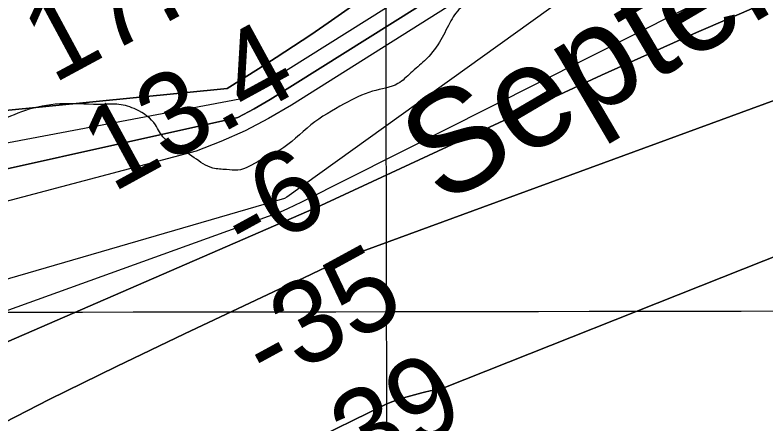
# Model space of a CAD drawing. Extents: x 3329297 to 3367176, y 649250 to 674653.
# Drawn here: x 3338379 to 3338987, y 660610 to 660942 of the extents above; entities that cross this region are included whole.
import ezdxf

# ---------------------------------------------------------------- set-up
doc = ezdxf.new("R2010")
doc.units = 0
for name, color, linetype in [('V-GRID-MAJR', 7, 'Continuous'), ('V-RIVR-EDGE', 7, 'Continuous'), ('V-RIVR-IDEN', 7, 'Continuous'), ('V-RIVR-RANG', 7, 'Continuous'), ('V-TOPO-DPTH', 7, 'Continuous'), ('V-TOPO-MINR', 7, 'Continuous'), ('V-TOPO-WATR', 7, 'Continuous')]:
    doc.layers.add(name, color=color, linetype=linetype)

msp = doc.modelspace()

# ---------------------------------------------------------------- linework, layer by layer
at = {"layer": 'V-GRID-MAJR'}
for points in [[(3338689.599, 654641.984), (3338679.904, 660701.46), (3338670.2060000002, 666762.872), (3338660.509, 672824.31), (3338660.506, 672826.221)], [(3333421.13, 660693.428), (3338679.904, 660701.46), (3343938.678, 660710.256), (3349197.451, 660719.817), (3354456.222, 660730.142), (3359714.992, 660741.233), (3364973.7600000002, 660753.089), (3364973.761, 660753.089)]]:
    msp.add_spline(points, degree=3, dxfattribs=at)
at = {"layer": 'V-RIVR-EDGE'}
msp.add_spline([(3338937.398556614, 661038.9798826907), (3338922.836359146, 661016.6337518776), (3338913.2879107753, 661010.4401016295), (3338909.5534775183, 661008.7913995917), (3338900.440008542, 661010.8863548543), (3338872.2716634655, 661017.5877519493), (3338863.9820330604, 661017.6082498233), (3338847.3945731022, 661014.3333934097), (3338836.5955059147, 661005.2414472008), (3338822.87969468, 660989.9394524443), (3338803.3590923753, 660973.8228431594), (3338792.145543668, 660964.7319218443), (3338778.457404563, 660960.6209281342), (3338766.4374404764, 660960.6506500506), (3338750.670744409, 660954.0578916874), (3338739.877826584, 660947.4528346), (3338731.1439927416, 660935.4543932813), (3338722.8154163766, 660919.7245933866), (3338710.758556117, 660904.8329805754), (3338699.5429576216, 660894.91309622), (3338689.159396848, 660886.2346066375), (3338668.4199474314, 660880.0686285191), (3338645.5978414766, 660869.762959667), (3338618.61452202, 660852.8358354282), (3338593.279904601, 660832.1742779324), (3338577.0946274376, 660823.924618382), (3338559.2524490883, 660816.0935399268), (3338550.1348805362, 660816.5305691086), (3338538.9469541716, 660817.8016857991), (3338524.0461173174, 660826.1282123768), (3338507.906960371, 660836.5302212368), (3338499.6306535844, 660841.9389788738), (3338492.6111149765, 660852.7329215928), (3338476.8915640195, 660865.2063131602), (3338462.809441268, 660869.3859747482), (3338450.374995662, 660869.416721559), (3338418.4609434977, 660869.9101198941), (3338390.2649262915, 660865.4205159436), (3338365.786944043, 660855.9479097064), (3338351.2677921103, 660851.010002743), (3338337.587852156, 660850.2148611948), (3338306.0964806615, 660854.0230867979), (3338289.5213194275, 660855.7220086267), (3338264.2461458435, 660859.1003793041), (3338251.4013182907, 660860.79007709), (3338243.526169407, 660860.8095500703), (3338233.9879699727, 660858.7607150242), (3338222.78671999, 660854.6435719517), (3338211.5752210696, 660846.381613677), (3338201.1783366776, 660832.314864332), (3338189.927891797, 660808.3026082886), (3338183.261341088, 660794.2266349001), (3338178.666173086, 660779.7310555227), (3338170.7705263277, 660771.4608980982), (3338158.317632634, 660764.0309775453), (3338133.0158118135, 660756.632828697), (3338097.3509280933, 660748.8458206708), (3338043.0333510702, 660740.6904513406), (3337961.7744752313, 660732.6017001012), (3337939.4016971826, 660736.3873780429), (3337925.7412302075, 660743.4673853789), (3337919.956937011, 660750.9424012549), (3337915.424287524, 660761.7301946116), (3337898.1175281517, 660802.8069106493), (3337891.911579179, 660807.3815807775), (3337869.5377762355, 660810.7527771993), (3337845.49989785, 660811.6411840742), (3337821.0444632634, 660811.2871712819), (3337801.5587073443, 660809.2629336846), (3337782.0637273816, 660803.5083624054), (3337764.216424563, 660793.604876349), (3337739.713844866, 660774.1847136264), (3337721.0140064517, 660754.7502023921), (3337697.738473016, 660728.6952606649), (3337679.4746388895, 660717.963836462), (3337644.2119379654, 660705.2020252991), (3337603.984682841, 660696.182846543), (3337565.4245778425, 660690.8899018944), (3337510.301610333, 660692.2696573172), (3337469.272039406, 660694.0290478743), (3337430.314876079, 660695.7833139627), (3337388.874923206, 660699.2016554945), (3337358.619822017, 660700.105435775), (3337304.319668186, 660698.996252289), (3337262.866391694, 660697.026334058), (3337234.678573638, 660695.8525822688), (3337203.591434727, 660695.5149677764), (3337186.597692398, 660695.5569884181), (3337167.5233433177, 660692.2882813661), (3337153.831104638, 660686.5193615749), (3337137.251843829, 660686.5603573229), (3337124.4029167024, 660686.5921290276), (3337108.235062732, 660685.3886553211), (3337095.376911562, 660681.690093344), (3337086.671774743, 660681.2971345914), (3337075.483848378, 660682.568251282), (3337053.112095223, 660686.7684107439), (3337038.6083166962, 660688.0477265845), (3337026.9997594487, 660686.8329790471), (3337008.7625725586, 660686.87807437), (3337000.0574357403, 660686.4851156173), (3336990.1139788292, 660688.1676391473), (3336974.372905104, 660691.9369187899), (3336966.9173622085, 660694.0277744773), (3336960.7001394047, 660694.0431478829), (3336948.27184316, 660696.5607838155), (3336935.0053598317, 660695.350135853), (3336912.630531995, 660698.3068507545), (3336901.038373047, 660703.723807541), (3336890.6753101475, 660703.3349483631), (3336866.220900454, 660703.3954170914), (3336823.121996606, 660706.403376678), (3336801.991638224, 660709.7714984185), (3336787.48580991, 660710.2218512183), (3336751.422842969, 660709.0675724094), (3336727.3849645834, 660709.9559792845), (3336706.2556310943, 660713.7385825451), (3336691.7600517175, 660718.3337505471), (3336674.7652844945, 660717.9612896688), (3336645.3247978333, 660713.0602788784), (3336625.8451912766, 660713.5229304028), (3336606.791340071, 660718.5438537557), (3336592.2875615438, 660719.823169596), (3336570.7345224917, 660719.8764640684), (3336558.7135335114, 660719.4917044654), (3336550.4300524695, 660721.9990914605), (3336541.7310650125, 660724.0930218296), (3336533.855916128, 660724.1124948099), (3336524.320791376, 660723.3071043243), (3336504.8329856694, 660720.4539036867), (3336490.319983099, 660718.0028858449), (3336479.957945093, 660718.0285081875), (3336467.5388728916, 660724.2764778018), (3336461.3257496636, 660725.9497772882), (3336442.6740812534, 660725.9958975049), (3336394.1848678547, 660728.1882176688), (3336368.0735569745, 660728.667267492), (3336351.091088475, 660733.2685848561), (3336341.561088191, 660734.5356019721), (3336328.715235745, 660735.8108182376), (3336318.763579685, 660734.1774896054), (3336309.647036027, 660735.0290003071), (3336293.9069871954, 660739.2127614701), (3336278.992826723, 660742.1510282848), (3336257.4459370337, 660744.6912118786), (3336234.235996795, 660745.163087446), (3336223.043970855, 660744.7762780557), (3336216.4143163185, 660745.6216393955), (3336202.3291188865, 660748.557856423), (3336192.385661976, 660750.2403799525), (3336179.949166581, 660749.442163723), (3336160.0489291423, 660747.4189510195), (3336130.200110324, 660745.005854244), (3336105.332244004, 660745.4818293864), (3336089.995402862, 660745.1052689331), (3336064.288324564, 660741.4384786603), (3336035.687049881, 660740.6802332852), (3335999.6271576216, 660740.7693990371), (3335970.198969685, 660740.8421664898), (3335955.2817345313, 660742.5369887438), (3335944.925845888, 660745.0495002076), (3335934.1524010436, 660746.3195920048), (3335925.4513637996, 660747.584559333), (3335914.2583129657, 660746.7832684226), (3335899.3349284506, 660745.9912015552), (3335888.1429025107, 660745.604392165), (3335877.366382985, 660745.631039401), (3335864.110148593, 660748.5652066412), (3335849.6155941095, 660753.5748561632), (3335840.091743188, 660757.3287624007), (3335830.9731497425, 660757.351310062), (3335803.1987883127, 660755.7620518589), (3335783.725331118, 660758.7115925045), (3335762.6041967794, 660765.810047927), (3335750.183074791, 660771.2290545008), (3335741.4810126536, 660772.0795403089), (3335717.0235282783, 660770.8965644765), (3335708.319416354, 660770.9180872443), (3335701.27323051, 660770.935510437), (3335686.7838004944, 660778.0175675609), (3335676.4289367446, 660780.9445605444), (3335666.485479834, 660782.6270840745), (3335656.123441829, 660782.6527064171), (3335636.230378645, 660783.5308643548), (3335599.769328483, 660789.0093147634), (3335569.527550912, 660795.3013548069), (3335552.129575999, 660799.4892155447), (3335542.1850941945, 660800.7572575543), (3335524.769696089, 660797.8989324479), (3335511.0825818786, 660794.2024202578), (3335501.9639884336, 660794.2249679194), (3335481.2470866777, 660797.177583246), (3335458.453677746, 660798.47739696), (3335422.8215906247, 660803.9537975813), (3335384.2860830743, 660808.6084094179), (3335357.7766889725, 660815.7201884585), (3335335.3987864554, 660817.4334587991), (3335314.6880340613, 660822.8729632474), (3335304.7404775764, 660822.8975606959), (3335277.3836723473, 660822.5507221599), (3335247.549202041, 660825.940366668), (3335233.878486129, 660828.8755588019), (3335221.026484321, 660827.6638859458), (3335203.625434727, 660830.6083021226), (3335183.743645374, 660836.0457567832), (3335171.31534913, 660838.5633927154), (3335154.737113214, 660839.018869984), (3335125.2966265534, 660834.1178591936), (3335103.735388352, 660830.8553015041), (3335075.1402630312, 660832.5839452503), (3335059.384840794, 660830.5504836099), (3335036.1718258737, 660829.7789146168), (3335026.228368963, 660831.4614381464), (3335016.7004184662, 660833.5574183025), (3334988.130915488, 660845.6481000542), (3334968.2460514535, 660849.8421101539), (3334947.1064690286, 660849.4798982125), (3334935.092654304, 660851.9965092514), (3334919.773236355, 660858.6661346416), (3334910.6618171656, 660861.590052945), (3334896.5776446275, 660864.9407514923), (3334875.443186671, 660866.6509471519), (3334846.8429368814, 660866.3071832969), (3334814.088647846, 660862.243334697), (3334799.57667017, 660860.2067983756), (3334786.3122366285, 660859.8251134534), (3334763.9394585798, 660863.6107913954), (3334750.6760499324, 660863.6435879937), (3334729.9529988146, 660864.109314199), (3334716.282282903, 660867.0445063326), (3334687.694331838, 660871.6745207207), (3334669.46329431, 660874.2065051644), (3334645.8491214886, 660878.8242208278), (3334635.4901581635, 660880.0932877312), (3334625.5446514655, 660880.9468482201), (3334596.949526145, 660882.6754919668), (3334567.1037820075, 660881.5058397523), (3334557.5717319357, 660881.9438938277), (3334545.9723987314, 660884.4594799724), (3334521.960142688, 660895.7099248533), (3334508.2955761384, 660901.1320061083), (3334490.067613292, 660904.907435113), (3334462.7077333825, 660903.3171520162), (3334451.5157074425, 660902.9303426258), (3334433.69505186, 660903.8033760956), (3334404.697743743, 660910.5068229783), (3334381.0886953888, 660917.1969462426), (3334364.9331401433, 660920.9672507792), (3334352.917275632, 660922.6548987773), (3334336.75454613, 660923.5238326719), (3334316.437777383, 660920.6726818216), (3334296.5477888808, 660922.7942843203), (3334284.541148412, 660928.2122660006), (3334260.9239009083, 660931.5865371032), (3334243.938357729, 660934.9444099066), (3334228.60254148, 660934.9823309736), (3334209.532291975, 660933.3715500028), (3334195.436845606, 660932.162951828), (3334181.763055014, 660933.854699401), (3334171.4030667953, 660934.709284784), (3334166.848894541, 660936.7929662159), (3334153.5844610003, 660936.4112812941), (3334133.268717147, 660933.9746119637), (3334121.2549024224, 660936.4912230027), (3334114.214865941, 660938.9955353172), (3334098.0582858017, 660942.3513583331), (3334086.040371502, 660943.2100432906), (3334069.0538034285, 660946.1534345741), (3334054.956307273, 660944.1158733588), (3334034.2312063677, 660943.752636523), (3334004.815317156, 660948.7991822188), (3333961.735886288, 660959.6822906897), (3333930.2486143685, 660965.1484423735), (3333912.4402575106, 660970.995254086), (3333902.508074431, 660977.2370743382), (3333891.3344965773, 660984.3109323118), (3333867.3160911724, 660993.0744880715), (3333818.846350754, 661003.1419571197), (3333763.753105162, 661016.5416766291), (3333734.3484897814, 661026.147519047), (3333691.6855902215, 661037.8585656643), (3333658.539367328, 661042.914335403), (3333635.331476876, 661044.215174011), (3333621.6494871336, 661042.591069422), (3333588.8951980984, 661038.5272208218), (3333566.0946149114, 661036.9256638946), (3333542.057761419, 661038.2285522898), (3333498.9629571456, 661042.8944379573), (3333465.8218587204, 661050.0226152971), (3333420.687729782, 661060.1318435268)], degree=3, dxfattribs=at)
at = {"layer": 'V-TOPO-DPTH'}
for points in [[(3337564.796728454, 660784.5416614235), (3338550.6788122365, 660882.3715741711), (3338576.1647906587, 660898.2574043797), (3338590.408109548, 660907.2938555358), (3338604.5526652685, 660916.4797630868), (3338618.549076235, 660925.889855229), (3338632.4467240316, 660935.4494037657), (3339290.7536398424, 661396.0372962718), (3339294.096308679, 661398.5155332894), (3339297.340830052, 661401.1098373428), (3339300.4381302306, 661403.8782419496), (3339303.437282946, 661406.762713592), (3339646.792164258, 662182.5870250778), (3339656.149870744, 662199.2134893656), (3339664.9036387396, 662216.1657025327), (3339673.2547810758, 662233.3350816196), (3339771.030514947, 662931.7203002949)], [(3337698.8332683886, 660667.625784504), (3338559.355493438, 660858.7868915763), (3338572.5767342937, 660865.7193400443), (3338585.5089521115, 660873.2508644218), (3338824.4857277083, 661023.3584917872), (3338908.853132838, 661078.3757355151), (3338991.898839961, 661135.2540325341), (3339072.9620000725, 661194.9239094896), (3339152.7034621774, 661256.4548397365), (3339286.190865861, 661363.1302369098), (3339298.0038047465, 661372.9338253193), (3339309.5630273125, 661383.0176251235), (3339320.7416753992, 661393.5217420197), (3339331.6666071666, 661404.3060703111), (3339703.421333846, 662181.9900994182), (3339807.2289217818, 662914.4971204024)], [(3339807.2289217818, 662914.4971204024), (3339703.421333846, 662181.9900994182), (3339331.6666071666, 661404.3060703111), (3339320.7416753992, 661393.5217420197), (3339309.5630273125, 661383.0176251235), (3339298.0038047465, 661372.9338253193), (3339286.190865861, 661363.1302369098), (3339152.7034621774, 661256.4548397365), (3339072.9620000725, 661194.9239094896), (3338991.898839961, 661135.2540325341), (3338908.853132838, 661078.3757355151), (3338824.4857277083, 661023.3584917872), (3338585.5089521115, 660873.2508644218), (3338572.5767342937, 660865.7193400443), (3338559.355493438, 660858.7868915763), (3337698.8332683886, 660667.625784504)], [(3339950.776436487, 661956.3030495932), (3339385.943732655, 661364.8242665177), (3339379.7371992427, 661358.3145830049), (3339373.537579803, 661351.7983319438), (3339367.3483313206, 661345.2722295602), (3338599.0959444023, 660794.131510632), (3338597.256438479, 660793.157023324), (3337756.2168790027, 660548.6461467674), (3337725.2939036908, 660543.7374647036), (3337694.288880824, 660539.5168281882), (3337663.160786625, 660536.3282599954), (3337631.950644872, 660533.8277373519), (3337550.6323152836, 660528.6707645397), (3337478.735968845, 660523.6911671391), (3336887.807607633, 660480.0181102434), (3336869.5255897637, 660481.2051073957), (3336842.67562874, 660483.0106622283), (3336815.8316714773, 660484.8988452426), (3336788.996719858, 660486.9109705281), (3336124.140254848, 660480.7398634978)], [(3339950.776436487, 661956.3030495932), (3339385.943732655, 661364.8242665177), (3339379.7371992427, 661358.3145830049), (3339373.537579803, 661351.7983319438), (3339367.3483313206, 661345.2722295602), (3338599.0959444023, 660794.131510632), (3338597.256438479, 660793.157023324), (3337756.2168790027, 660548.6461467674), (3337725.2939036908, 660543.7374647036), (3337694.288880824, 660539.5168281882), (3337663.160786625, 660536.3282599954), (3337631.950644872, 660533.8277373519), (3337550.6323152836, 660528.6707645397), (3337478.735968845, 660523.6911671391), (3336887.807607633, 660480.0181102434), (3336869.5255897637, 660481.2051073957), (3336842.67562874, 660483.0106622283), (3336815.8316714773, 660484.8988452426), (3336788.996719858, 660486.9109705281), (3336124.140254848, 660480.7398634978)], [(3337747.134016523, 660405.5183935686), (3338623.164980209, 660785.9430611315), (3338854.1537079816, 660892.9693891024), (3338931.0552657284, 660927.5927657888), (3339008.429054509, 660961.0921493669), (3339086.5111898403, 660992.9055432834), (3339165.065556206, 661023.5949440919), (3339300.0498695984, 661074.6496583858), (3339311.5246348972, 661078.7865390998), (3339323.0765554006, 661082.6822956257), (3339334.7442087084, 661086.21636587), (3339346.48901722, 661089.5093119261), (3339358.152064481, 661092.9874417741), (3339369.630524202, 661096.9495452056), (3339380.832102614, 661101.6376090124), (3339391.8490934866, 661106.8096464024), (3339456.7364616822, 661139.8490044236), (3339463.497357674, 661143.6548263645), (3339470.01267209, 661147.8123162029), (3339476.159614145, 661152.4973078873), (3339482.0609746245, 661157.5339674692), (3339879.0181110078, 661526.0415972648)], [(3337747.134016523, 660405.5183935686), (3338623.164980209, 660785.9430611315), (3338854.1537079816, 660892.9693891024), (3338931.0552657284, 660927.5927657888), (3339008.429054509, 660961.0921493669), (3339086.5111898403, 660992.9055432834), (3339165.065556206, 661023.5949440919), (3339300.0498695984, 661074.6496583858), (3339311.5246348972, 661078.7865390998), (3339323.0765554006, 661082.6822956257), (3339334.7442087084, 661086.21636587), (3339346.48901722, 661089.5093119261), (3339358.152064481, 661092.9874417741), (3339369.630524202, 661096.9495452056), (3339380.832102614, 661101.6376090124), (3339391.8490934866, 661106.8096464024), (3339456.7364616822, 661139.8490044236), (3339463.497357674, 661143.6548263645), (3339470.01267209, 661147.8123162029), (3339476.159614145, 661152.4973078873), (3339482.0609746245, 661157.5339674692), (3339879.0181110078, 661526.0415972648)], [(3339920.1473931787, 661398.9641857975), (3339534.5101127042, 661074.9065818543), (3339529.700053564, 661071.0796769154), (3339524.7646179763, 661067.4322822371), (3338654.599778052, 660748.3642549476), (3338640.4551255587, 660741.8118312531), (3338626.320159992, 660735.2386367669), (3338612.1997248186, 660728.6342860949), (3338598.0889765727, 660722.0091646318), (3338516.006087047, 660683.3600008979), (3338461.061873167, 660656.9942006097), (3338406.385143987, 660630.0946423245), (3338352.1096418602, 660602.3944470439), (3338298.1016244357, 660574.1604937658), (3338160.7984529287, 660501.0922752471), (3338123.5653773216, 660480.9702376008), (3338086.509293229, 660460.5321148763), (3338049.7186964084, 660439.6198645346), (3338013.105091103, 660418.3915291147), (3337976.225547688, 660397.7278547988), (3337938.8165507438, 660378.1288644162), (3337900.6133735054, 660360.1268999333), (3337861.8807427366, 660343.1896193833), (3337778.4484552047, 660308.7870671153)], [(3337778.4484552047, 660308.7870671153), (3337861.8807427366, 660343.1896193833), (3337900.6133735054, 660360.1268999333), (3337938.8165507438, 660378.1288644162), (3337976.225547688, 660397.7278547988), (3338013.105091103, 660418.3915291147), (3338049.7186964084, 660439.6198645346), (3338086.509293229, 660460.5321148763), (3338123.5653773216, 660480.9702376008), (3338160.7984529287, 660501.0922752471), (3338298.1016244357, 660574.1604937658), (3338352.1096418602, 660602.3944470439), (3338406.385143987, 660630.0946423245), (3338461.061873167, 660656.9942006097), (3338516.006087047, 660683.3600008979), (3338598.0889765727, 660722.0091646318), (3338612.1997248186, 660728.6342860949), (3338626.320159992, 660735.2386367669), (3338640.4551255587, 660741.8118312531), (3338654.599778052, 660748.3642549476), (3339524.7646179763, 661067.4322822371), (3339529.700053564, 661071.0796769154), (3339534.5101127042, 661074.9065818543), (3339920.1473931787, 661398.9641857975)], [(3339453.4192331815, 660928.1002885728), (3338726.3287965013, 660639.5868764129), (3338724.1302983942, 660638.9596397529), (3338721.917275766, 660638.3947439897), (3338717.433132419, 660637.5143160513), (3338715.1811041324, 660637.1144759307), (3338710.715416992, 660636.1391203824), (3338708.5017581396, 660635.5636049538), (3338693.7292383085, 660631.4558137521), (3338688.968047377, 660629.9848770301), (3338684.2741991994, 660628.3381308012), (3338679.681365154, 660626.427670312), (3338675.1558738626, 660624.3414003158), (3338653.584755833, 660613.6435278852), (3338638.342719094, 660606.0396341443), (3338623.124852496, 660598.3879513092), (3338607.94324111, 660590.6645848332), (3338592.785799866, 660582.8934292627), (3338569.626725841, 660570.9508215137), (3338542.856775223, 660557.2747742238), (3338516.0186991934, 660543.7350497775), (3338489.0784350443, 660530.399809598), (3338462.070045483, 660517.2008922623), (3338067.832194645, 660326.3916936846)], [(3338067.832194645, 660326.3916936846), (3338462.070045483, 660517.2008922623), (3338489.0784350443, 660530.399809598), (3338516.0186991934, 660543.7350497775), (3338542.856775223, 660557.2747742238), (3338569.626725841, 660570.9508215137), (3338592.785799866, 660582.8934292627), (3338607.94324111, 660590.6645848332), (3338623.124852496, 660598.3879513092), (3338638.342719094, 660606.0396341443), (3338653.584755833, 660613.6435278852), (3338675.1558738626, 660624.3414003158), (3338679.681365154, 660626.427670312), (3338684.2741991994, 660628.3381308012), (3338688.968047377, 660629.9848770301), (3338693.7292383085, 660631.4558137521), (3338708.5017581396, 660635.5636049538), (3338710.715416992, 660636.1391203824), (3338715.1811041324, 660637.1144759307), (3338717.433132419, 660637.5143160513), (3338721.917275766, 660638.3947439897), (3338724.1302983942, 660638.9596397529), (3338726.3287965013, 660639.5868764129), (3339453.4192331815, 660928.1002885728)]]:
    msp.add_lwpolyline(points, dxfattribs=at)
at = {"layer": 'V-TOPO-MINR'}
for points in [[(3339771.030514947, 662931.7203002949), (3339673.2547810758, 662233.3350816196), (3339664.9036387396, 662216.1657025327), (3339656.149870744, 662199.2134893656), (3339646.792164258, 662182.5870250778), (3339303.437282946, 661406.762713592), (3339300.4381302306, 661403.8782419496), (3339297.340830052, 661401.1098373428), (3339294.096308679, 661398.5155332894), (3339290.7536398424, 661396.0372962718), (3338632.4467240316, 660935.4494037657), (3338618.549076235, 660925.889855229), (3338604.5526652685, 660916.4797630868), (3338590.408109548, 660907.2938555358), (3338576.1647906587, 660898.2574043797), (3338550.6788122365, 660882.3715741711), (3337564.796728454, 660784.5416614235)], [(3339788.0048721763, 662933.3658031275), (3339698.03259674, 662238.9243209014), (3339686.194705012, 662212.3539023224), (3339673.736736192, 662186.0913109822), (3339316.555854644, 661405.5844370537), (3339309.845681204, 661399.0854751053), (3339302.940516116, 661392.811739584), (3339295.7428635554, 661386.8758437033), (3339288.3502193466, 661381.1651742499), (3338925.506181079, 661114.51350159), (3338865.1641848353, 661071.200306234), (3338804.199808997, 661028.803783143), (3338742.301863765, 660987.7822684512), (3338679.7815389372, 660947.6774260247), (3338568.10555972, 660877.7926041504), (3338560.8340077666, 660873.5716694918), (3337654.5533203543, 660702.5882972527)], [(3339881.99536538, 662890.2834387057), (3339802.071735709, 662137.4196744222), (3339801.5445078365, 662134.4646390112), (3339800.9924990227, 662131.5144022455), (3339800.4033187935, 662128.5713634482), (3339799.789357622, 662125.6331232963), (3339799.2727026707, 662122.6887210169), (3339798.90847522, 662119.7314793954), (3339798.772889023, 662116.7549787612), (3339346.2524912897, 661380.813397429), (3339325.2096999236, 661359.7379287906), (3339303.396583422, 661339.4607890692), (3339281.06991683, 661319.7158686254), (3339250.736325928, 661293.881080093), (3339212.222764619, 661262.4811643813), (3339172.8678664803, 661232.225628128), (3339132.2509630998, 661203.6866610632), (3339090.79272289, 661176.2920734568), (3338602.8907956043, 660868.743283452), (3338584.307036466, 660857.8867177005), (3338565.3039667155, 660847.8975186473), (3338545.671931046, 660839.2093696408), (3338525.620584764, 660831.3885873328), (3337739.609934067, 660623.3994988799)], [(3339950.776436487, 661956.3030495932), (3339385.943732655, 661364.8242665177), (3339379.7371992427, 661358.3145830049), (3339373.537579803, 661351.7983319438), (3339367.3483313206, 661345.2722295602), (3338599.0959444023, 660794.131510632), (3338597.256438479, 660793.157023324), (3337756.2168790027, 660548.6461467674), (3337725.2939036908, 660543.7374647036), (3337694.288880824, 660539.5168281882), (3337663.160786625, 660536.3282599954), (3337631.950644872, 660533.8277373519), (3337550.6323152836, 660528.6707645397), (3337478.735968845, 660523.6911671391), (3336887.807607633, 660480.0181102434), (3336869.5255897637, 660481.2051073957), (3336842.67562874, 660483.0106622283), (3336815.8316714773, 660484.8988452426), (3336788.996719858, 660486.9109705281), (3336124.140254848, 660480.7398634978)], [(3340028.11566226, 661791.4659716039), (3339453.1182294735, 661237.5262055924), (3339439.3185674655, 661225.2750278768), (3339424.93119196, 661213.8274254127), (3339409.6622462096, 661203.5851858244), (3339393.8055869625, 661194.1465214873), (3339283.2029876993, 661134.268863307), (3339211.43015211, 661095.82359989), (3339139.434266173, 661057.805308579), (3339067.1038047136, 661020.4274754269), (3338994.550292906, 660983.4766143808), (3338611.014373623, 660790.2838153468), (3338605.2639109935, 660787.4661130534), (3338599.4743077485, 660784.7337666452), (3338593.62599358, 660782.129454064), (3337755.999671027, 660479.9804150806), (3337735.6580543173, 660474.5917466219), (3336831.7422308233, 660395.595960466), (3336809.5779699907, 660393.7470940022), (3336787.4082759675, 660391.9617138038), (3336694.2603581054, 660384.661689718), (3336625.4853199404, 660379.7833730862), (3336556.6738866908, 660375.5839909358), (3336487.807860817, 660372.4030105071)], [(3339879.0181110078, 661526.0415972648), (3339482.0609746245, 661157.5339674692), (3339476.159614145, 661152.4973078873), (3339470.01267209, 661147.8123162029), (3339463.497357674, 661143.6548263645), (3339456.7364616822, 661139.8490044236), (3339391.8490934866, 661106.8096464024), (3339380.832102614, 661101.6376090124), (3339369.630524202, 661096.9495452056), (3339358.152064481, 661092.9874417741), (3339346.48901722, 661089.5093119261), (3339334.7442087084, 661086.21636587), (3339323.0765554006, 661082.6822956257), (3339311.5246348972, 661078.7865390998), (3339300.0498695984, 661074.6496583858), (3339165.065556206, 661023.5949440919), (3339086.5111898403, 660992.9055432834), (3339008.429054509, 660961.0921493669), (3338931.0552657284, 660927.5927657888), (3338854.1537079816, 660892.9693891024), (3338623.164980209, 660785.9430611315), (3337747.134016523, 660405.5183935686)], [(3339920.1473931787, 661398.9641857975), (3339534.5101127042, 661074.9065818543), (3339529.700053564, 661071.0796769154), (3339524.7646179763, 661067.4322822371), (3338654.599778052, 660748.3642549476), (3338640.4551255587, 660741.8118312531), (3338626.320159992, 660735.2386367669), (3338612.1997248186, 660728.6342860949), (3338598.0889765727, 660722.0091646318), (3338516.006087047, 660683.3600008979), (3338461.061873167, 660656.9942006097), (3338406.385143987, 660630.0946423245), (3338352.1096418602, 660602.3944470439), (3338298.1016244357, 660574.1604937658), (3338160.7984529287, 660501.0922752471), (3338123.5653773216, 660480.9702376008), (3338086.509293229, 660460.5321148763), (3338049.7186964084, 660439.6198645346), (3338013.105091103, 660418.3915291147), (3337976.225547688, 660397.7278547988), (3337938.8165507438, 660378.1288644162), (3337900.6133735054, 660360.1268999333), (3337861.8807427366, 660343.1896193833), (3337778.4484552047, 660308.7870671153)], [(3339453.4192331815, 660928.1002885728), (3338726.3287965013, 660639.5868764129), (3338724.1302983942, 660638.9596397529), (3338721.917275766, 660638.3947439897), (3338717.433132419, 660637.5143160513), (3338715.1811041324, 660637.1144759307), (3338710.715416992, 660636.1391203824), (3338708.5017581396, 660635.5636049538), (3338693.7292383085, 660631.4558137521), (3338688.968047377, 660629.9848770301), (3338684.2741991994, 660628.3381308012), (3338679.681365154, 660626.427670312), (3338675.1558738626, 660624.3414003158), (3338653.584755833, 660613.6435278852), (3338638.342719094, 660606.0396341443), (3338623.124852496, 660598.3879513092), (3338607.94324111, 660590.6645848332), (3338592.785799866, 660582.8934292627), (3338569.626725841, 660570.9508215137), (3338542.856775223, 660557.2747742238), (3338516.0186991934, 660543.7350497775), (3338489.0784350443, 660530.399809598), (3338462.070045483, 660517.2008922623), (3338067.832194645, 660326.3916936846)]]:
    msp.add_lwpolyline(points, dxfattribs=at)
at = {"layer": 'V-TOPO-WATR'}
msp.add_lwpolyline([(3339807.2289217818, 662914.4971204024), (3339703.421333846, 662181.9900994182), (3339331.6666071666, 661404.3060703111), (3339320.7416753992, 661393.5217420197), (3339309.5630273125, 661383.0176251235), (3339298.0038047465, 661372.9338253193), (3339286.190865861, 661363.1302369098), (3339152.7034621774, 661256.4548397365), (3339072.9620000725, 661194.9239094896), (3338991.898839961, 661135.2540325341), (3338908.853132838, 661078.3757355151), (3338824.4857277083, 661023.3584917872), (3338585.5089521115, 660873.2508644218), (3338572.5767342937, 660865.7193400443), (3338559.355493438, 660858.7868915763), (3337698.8332683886, 660667.625784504)], dxfattribs=at)

# ---------------------------------------------------------------- texts
at = {"layer": 'V-RIVR-IDEN'}
msp.add_text('September', height=83, rotation=30.441981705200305, dxfattribs=at).set_placement((3338724.577859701, 660786.5636521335))
at = {"layer": 'V-RIVR-RANG'}
for s, height, rotation, p in [('17.8', 67.00000000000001, 28.34832571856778, (3338409.4979740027, 660885.7126399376)), ('13.4', 66.99999999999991, 28.633361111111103, (3338457.630132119, 660797.3851400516)), ('-6', 67, 28.633361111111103, (3338566.222990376, 660742.7403759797)), ('-35', 67, 28.633361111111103, (3338583.828341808, 660638.4188639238)), ('-39', 67, 28.633361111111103, (3338633.151984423, 660551.4156914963))]:
    msp.add_text(s, height=height, rotation=rotation, dxfattribs=at).set_placement(p)

doc.saveas('drawing.dxf')
